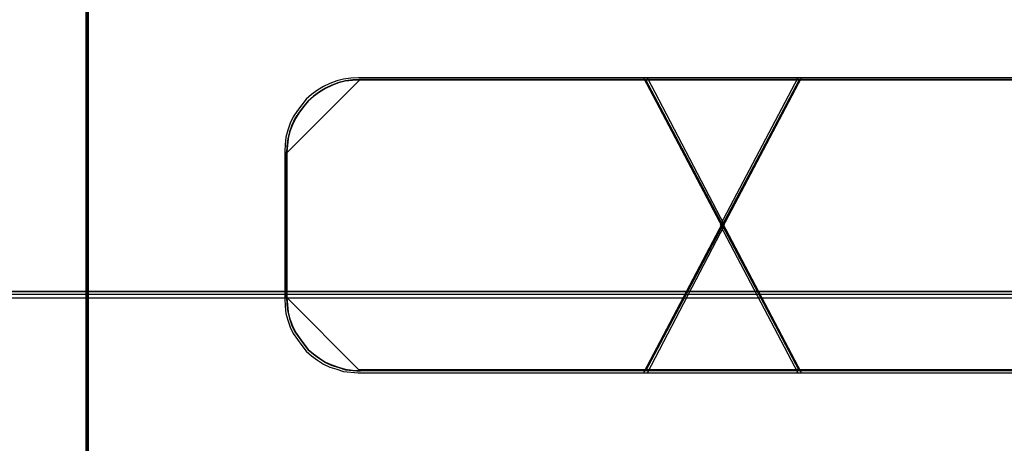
# Model space of a CAD drawing. Header units: millimetres. Extents: x -1290 to 1795, y -4192 to -1311.
# Tile 659 of 1056: x 1120.65 to 1123.37, y -2889.82 to -2888.65. Entities that reach past the tile are written whole.
import ezdxf

# ---------------------------------------------------------------- set-up
doc = ezdxf.new("R2010")
doc.units = ezdxf.units.MM
doc.layers.add('30', color=7, linetype='Continuous')
doc.layers.add('45', color=7, linetype='Continuous')
doc.layers.add('Aparatura', color=7, linetype='Continuous', lineweight=13)

# ---------------------------------------------------------------- blocks, each defined once
blk = doc.blocks.new('*U374')
at = {"layer": '30', "color": 7}
for points in [[(548.842747, -112.648837), (117.158256, -112.648837), (117.158256, -114.163638), (117.158256, -135.23314), (117.158256, -136.747941), (548.842747, -136.747941), (548.842747, -135.23314), (548.842747, -114.163638), (548.842747, -112.648837)], [(117.158256, -136.659968), (548.842747, -136.659968), (117.158256, -136.659968)], [(548.842747, -136.659968), (117.158256, -136.659968), (117.158256, -138.13771), (117.158256, -139.699098), (117.158256, -142.236353), (548.842747, -142.236353), (548.842747, -139.699098), (548.842747, -138.13771), (548.842747, -136.659968)], [(548.79978, -136.703057), (117.201224, -136.703057), (117.201224, -138.157962), (117.201224, -139.69522), (117.201224, -142.193264), (548.79978, -142.193264), (548.79978, -139.69522), (548.79978, -138.157962), (548.79978, -136.703057)]]:
    blk.add_lwpolyline(points, close=True, dxfattribs=at)
blk = doc.blocks.new('*U378')
at = {"layer": '45', "color": 7}
blk.add_lwpolyline([(333.494761, -83.678926), (315.485844, -83.678926), (315.485844, -165.701694), (333.494761, -165.701694), (351.492541, -165.701694), (369.501457, -165.701694), (369.501457, -83.678926), (351.492541, -83.678926), (333.494761, -83.678926)], close=True, dxfattribs=at)
at = {"layer": '45', "color": 139}
for points in [[(333.494761, -83.678926), (315.485844, -83.678926), (315.485844, -165.701694), (333.494761, -165.701694), (351.492541, -165.701694), (369.501457, -165.701694), (369.501457, -83.678926), (351.492541, -83.678926), (333.494761, -83.678926)], [(333.50013, -83.695084), (315.501957, -83.695084), (315.501957, -165.685536), (333.50013, -165.685536), (351.487172, -165.685536), (369.485345, -165.685536), (369.485345, -83.695084), (351.487172, -83.695084), (333.50013, -83.695084)]]:
    blk.add_lwpolyline(points, close=True, dxfattribs=at)
blk = doc.blocks.new('*U379')
at = {"layer": '45', "color": 7}
blk.add_lwpolyline([(369.467441, -83.671744), (387.465485, -83.671744), (387.465485, -83.671744), (387.465485, -166.633485), (387.465485, -166.633485), (369.467441, -166.633485), (369.467441, -166.633485), (369.467441, -83.671744), (369.467441, -83.671744)], close=True, dxfattribs=at)
at = {"layer": '45', "color": 59}
blk.add_lwpolyline([(369.472812, -83.67713), (387.460114, -83.67713), (387.460114, -166.628099), (369.472812, -166.628099), (369.472812, -83.67713)], close=True, dxfattribs=at)
at = {"layer": '45', "color": 3}
for points in [[(377.223056, -137.782067), (378.290117, -135.741369), (377.223056, -133.706603), (373.225998, -133.706603), (373.125777, -133.712535), (373.025556, -133.724399), (372.93123, -133.748128), (372.836904, -133.783722), (372.748474, -133.825248), (372.665939, -133.878638), (372.583403, -133.937961), (372.506764, -134.003216), (372.44781, -134.080335), (372.388856, -134.157455), (372.329903, -134.246438), (372.288635, -134.335422), (372.253263, -134.430339), (372.229681, -134.525255), (372.217891, -134.626103), (372.211995, -134.72102), (372.211995, -136.761718), (372.217891, -136.862567), (372.229681, -136.963415), (372.253263, -137.058331), (372.288635, -137.153247), (372.329903, -137.242231), (372.388856, -137.325283), (372.44781, -137.408335), (372.506764, -137.485454), (372.583403, -137.550709), (372.665939, -137.610032), (372.748474, -137.663422), (372.836904, -137.704948), (372.93123, -137.734609), (373.025556, -137.764271), (373.125777, -137.776135), (373.225998, -137.782067), (377.223056, -137.782067)], [(377.17117, -133.706603), (378.258468, -135.773061), (379.351774, -133.706603), (377.17117, -133.706603)], [(379.351774, -133.706603), (377.17117, -133.706603), (378.258468, -135.773061), (379.351774, -133.706603)], [(378.258468, -135.773061), (379.351774, -133.706603), (377.17117, -133.706603), (378.258468, -135.773061)], [(379.351774, -133.706603), (377.17117, -133.706603), (378.258468, -135.773061), (379.351774, -133.706603)], [(379.351774, -133.706603), (377.17117, -133.706603), (378.258468, -135.773061), (379.351774, -133.706603)], [(379.351774, -133.706603), (377.17117, -133.706603), (378.258468, -135.773061), (379.351774, -133.706603)], [(373.255749, -133.729942), (373.154888, -133.735885), (373.054027, -133.74777), (372.959098, -133.77154), (372.86417, -133.807195), (372.775175, -133.848793), (372.692112, -133.902276), (372.60905, -133.961701), (372.531921, -134.027069), (372.47259, -134.104322), (372.41326, -134.181575), (372.35393, -134.270713), (372.312399, -134.359851), (372.276801, -134.454931), (372.253069, -134.550012), (372.241203, -134.651035), (372.235269, -134.746115), (373.255749, -133.729942)], [(377.203307, -137.751546), (378.259682, -135.741413), (377.203307, -133.737124), (373.246279, -133.737124), (373.147061, -133.742967), (373.047844, -133.754654), (372.954462, -133.778027), (372.861081, -133.813088), (372.773536, -133.853992), (372.691828, -133.906583), (372.610119, -133.965017), (372.534247, -134.029294), (372.475884, -134.105258), (372.41752, -134.181223), (372.359157, -134.268874), (372.318303, -134.356525), (372.283285, -134.45002), (372.25994, -134.543514), (372.248267, -134.642852), (372.242431, -134.736347), (372.242431, -136.74648), (372.248267, -136.845818), (372.25994, -136.945156), (372.283285, -137.03865), (372.318303, -137.132145), (372.359157, -137.219796), (372.41752, -137.301604), (372.475884, -137.383411), (372.534247, -137.459376), (372.610119, -137.523653), (372.691828, -137.582087), (372.773536, -137.634678), (372.861081, -137.675582), (372.954462, -137.704799), (373.047844, -137.734016), (373.147061, -137.745703), (373.246279, -137.751546), (377.203307, -137.751546)], [(383.279727, -133.729942), (373.239637, -133.729942), (383.279727, -133.729942)], [(377.194444, -133.729942), (379.3285, -137.758728), (377.194444, -133.729942)], [(379.3285, -133.729942), (377.194444, -137.758728), (379.3285, -133.729942)], [(377.201605, -133.737124), (378.258552, -135.74254), (379.321339, -133.737124), (377.201605, -133.737124)], [(379.321339, -133.737124), (377.201605, -133.737124), (378.258552, -135.74254), (379.321339, -133.737124)], [(372.235269, -134.728162), (372.235269, -136.755122), (372.235269, -134.728162)], [(379.351774, -137.782067), (378.258468, -135.710223), (377.17117, -137.782067), (379.351774, -137.782067)], [(379.351774, -137.782067), (378.258468, -135.710223), (377.17117, -137.782067), (379.351774, -137.782067)], [(379.351774, -137.782067), (378.258468, -135.710223), (377.17117, -137.782067), (379.351774, -137.782067)], [(379.351774, -137.782067), (378.258468, -135.710223), (377.17117, -137.782067), (379.351774, -137.782067)], [(379.351774, -137.782067), (378.258468, -135.710223), (377.17117, -137.782067), (379.351774, -137.782067)], [(379.351774, -137.782067), (378.258468, -135.710223), (377.17117, -137.782067), (379.351774, -137.782067)], [(379.321339, -137.751546), (378.258552, -135.740744), (377.201605, -137.751546), (379.321339, -137.751546)], [(379.321339, -137.751546), (378.258552, -135.740744), (377.201605, -137.751546), (379.321339, -137.751546)], [(379.321339, -137.751546), (378.258552, -135.740744), (377.201605, -137.751546), (379.321339, -137.751546)], [(379.321339, -137.751546), (378.258552, -135.740744), (377.201605, -137.751546), (379.321339, -137.751546)], [(379.321339, -137.751546), (378.258552, -135.740744), (377.201605, -137.751546), (379.321339, -137.751546)], [(379.321339, -137.751546), (378.258552, -135.740744), (377.201605, -137.751546), (379.321339, -137.751546)], [(372.235269, -136.737168), (372.241203, -136.838136), (372.253069, -136.939105), (372.276801, -137.034133), (372.312399, -137.129162), (372.35393, -137.218252), (372.41326, -137.301402), (372.47259, -137.384552), (372.531921, -137.461763), (372.60905, -137.527095), (372.692112, -137.586488), (372.775175, -137.639942), (372.86417, -137.681517), (372.959098, -137.711213), (373.054027, -137.74091), (373.154888, -137.752788), (373.255749, -137.758728), (372.235269, -136.737168)], [(383.279727, -137.742569), (373.239637, -137.742569), (383.279727, -137.742569)]]:
    blk.add_lwpolyline(points, close=True, dxfattribs=at)
for points in [[(383.291138, -133.706603), (379.30032, -133.706603), (378.227456, -135.741369), (378.227456, -135.741369), (379.30032, -137.782067), (383.291138, -137.782067)], [(383.270907, -133.737124), (379.32002, -133.737124), (378.257891, -135.741413), (378.257891, -135.741413), (379.32002, -137.751546), (383.270907, -137.751546)]]:
    blk.add_lwpolyline(points, dxfattribs=at)
at = {"layer": '45', "color": 1}
blk.add_lwpolyline([(379.321339, -133.737124), (377.201605, -133.737124), (378.258552, -135.74254), (379.321339, -133.737124)], close=True, dxfattribs=at)
blk.add_lwpolyline([(379.321339, -133.737124), (377.201605, -133.737124), (378.258552, -135.74254), (379.321339, -133.737124)], close=True, dxfattribs=at)
at = {"layer": '45', "color": 2}
for points in [[(378.258552, -135.74254), (379.321339, -133.737124), (377.201605, -133.737124), (378.258552, -135.74254)], [(379.321339, -133.737124), (377.201605, -133.737124), (378.258552, -135.74254), (379.321339, -133.737124)]]:
    blk.add_lwpolyline(points, close=True, dxfattribs=at)

msp = doc.modelspace()

# ---------------------------------------------------------------- block references
at = {"layer": 'Aparatura', "color": 7, "lineweight": 13, "xscale": 0.2, "yscale": 0.2, "zscale": 0.2}
for name in ['*U379', '*U378', '*U374']:
    msp.add_blockref(name, (1046.9424, -2862.0686), dxfattribs=at)

doc.saveas('drawing.dxf')
